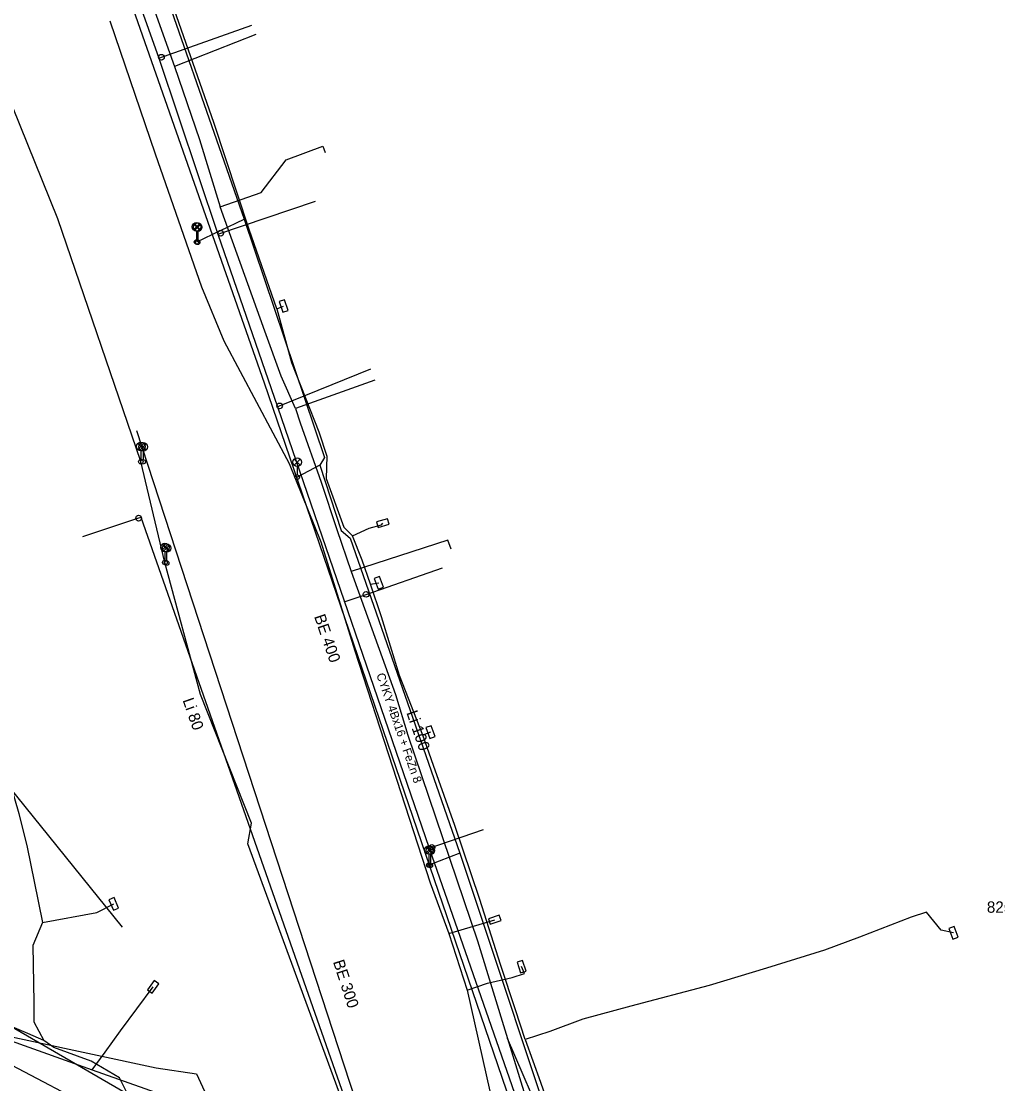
# Model space of a CAD drawing. Extents: x -736911 to -735381, y -1119567 to -1117933.
# Drawn here: x -735802.9 to -735717, y -1118660.8 to -1118567.4 of the extents above; entities that cross this region are included whole.
import ezdxf

# ---------------------------------------------------------------- set-up
doc = ezdxf.new("R2010")
doc.units = 0
for name, color, linetype in [('HUP', 7, 'Continuous'), ('Kabelové skříně NN', 7, 'Continuous'), ('Kabelové vedení NN', 7, 'Continuous'), ('Kabelové vedení VO', 7, 'Continuous'), ('Kanalizační stoka', 7, 'Continuous'), ('NTL plynovod', 7, 'Continuous'), ('Osa trasy kynety', 7, 'Continuous'), ('Popis', 7, 'Continuous'), ('Popis teplovodu', 7, 'Continuous'), ('Popis VO', 7, 'Continuous'), ('Popis vodovodních řadů', 7, 'Continuous'), ('Povrchové znaky VO', 7, 'Continuous'), ('Vod přípojky-voda pitná', 7, 'Continuous'), ('Vodovodní řad', 7, 'Continuous'), ('Vodovodní šoupata', 7, 'Continuous'), ('Vrstva 5', 7, 'Continuous')]:
    doc.layers.add(name, color=color, linetype=linetype)

msp = doc.modelspace()

# ---------------------------------------------------------------- linework, layer by layer
at = {"layer": 'HUP'}
for points in [[(-735760.859, -1118646.011), (-735761.804, -1118646.336), (-735761.641, -1118646.809), (-735760.696, -1118646.484)], [(-735759.284, -1118650.138), (-735758.975, -1118651.089), (-735758.5, -1118650.934), (-735758.809, -1118649.983)], [(-735791.178, -1118651.759), (-735791.766, -1118652.568), (-735791.362, -1118652.861), (-735790.774, -1118652.052)]]:
    msp.add_lwpolyline(points, close=True, dxfattribs=at)
at = {"layer": 'Kabelové skříně NN'}
for points in [[(-735780.209, -1118592.068), (-735779.883, -1118593.014), (-735779.41, -1118592.851), (-735779.736, -1118591.906)], [(-735771.485, -1118611.925), (-735770.529, -1118611.633), (-735770.675, -1118611.155), (-735771.631, -1118611.447)], [(-735771.852, -1118616.413), (-735771.494, -1118617.347), (-735771.027, -1118617.168), (-735771.386, -1118616.234)], [(-735767.306, -1118629.526), (-735766.964, -1118630.466), (-735766.494, -1118630.295), (-735766.836, -1118629.355)], [(-735795.166, -1118644.657), (-735794.775, -1118645.578), (-735794.315, -1118645.383), (-735794.705, -1118644.462)], [(-735721.336, -1118647.176), (-735720.994, -1118648.116), (-735720.524, -1118647.945), (-735720.866, -1118647.005)]]:
    msp.add_lwpolyline(points, close=True, dxfattribs=at)
at = {"layer": 'Kabelové vedení NN'}
for points in [[(-735780.4, -1118592.71), (-735782.85, -1118585.74), (-735785.93, -1118576.34), (-735789.19, -1118567.03), (-735791.19, -1118561.39), (-735792.38, -1118557.86)], [(-735780.4, -1118592.71), (-735779.81, -1118592.46)], [(-735780.4, -1118592.71), (-735779.11, -1118597.44), (-735776.72, -1118603.52), (-735776.02, -1118605.65), (-735776.06, -1118607.63), (-735774.53, -1118611.91), (-735773.75, -1118612.66)], [(-735804.18, -1118607.53), (-735806.35, -1118608.32), (-735808.64, -1118609.31), (-735808.79, -1118610.33), (-735807.75, -1118613.18), (-735807.04, -1118619.09), (-735806.52, -1118622.35), (-735806.19, -1118624.29), (-735805.66, -1118627.18), (-735804.95, -1118631.03), (-735803.85, -1118634.45), (-735803.09, -1118637.07), (-735802.34, -1118640.03), (-735801.74, -1118643.04), (-735801.01, -1118646.66)], [(-735773.75, -1118612.66), (-735772.28, -1118611.98), (-735771.22, -1118611.71), (-735771.08, -1118611.54)], [(-735772.17, -1118616.91), (-735772.9, -1118614.79), (-735773.75, -1118612.66)], [(-735800.88, -1118657.03), (-735802.29, -1118656.42), (-735805.38, -1118655.12), (-735812.63, -1118650.41), (-735817.51, -1118647.77), (-735820.83, -1118645.65), (-735824.27, -1118643.39), (-735825.42, -1118641.71), (-735825.86, -1118639.88), (-735825.15, -1118637.99), (-735822.42, -1118633.38), (-735819.79, -1118627.85), (-735816.52, -1118620.9), (-735814.35, -1118616.6), (-735814.11, -1118615.35), (-735814.71, -1118614.78), (-735816.27, -1118614.09), (-735818.6, -1118612.98)], [(-735772.17, -1118616.91), (-735771.44, -1118616.79)], [(-735767.58, -1118630.2), (-735769.61, -1118624.95), (-735771.2, -1118619.78), (-735772.17, -1118616.91)], [(-735766.9, -1118629.91), (-735767.58, -1118630.2)], [(-735758.58, -1118656.95), (-735759.42, -1118654.34), (-735760.71, -1118650.44), (-735762.58, -1118644.54), (-735764.75, -1118638.14), (-735766.64, -1118632.85), (-735767.58, -1118630.2)], [(-735801.01, -1118646.66), (-735796.23, -1118645.79), (-735794.74, -1118645.02)], [(-735720.93, -1118647.56), (-735722.02, -1118647.34), (-735723.29, -1118645.75), (-735724.64, -1118646.18), (-735729.2, -1118647.95), (-735732.28, -1118649.09), (-735737.37, -1118650.68), (-735742.41, -1118652.19), (-735749.3, -1118654.02), (-735753.52, -1118655.15), (-735756.4, -1118656.24), (-735758.58, -1118656.95)], [(-735801.01, -1118646.66), (-735801.86, -1118648.67), (-735801.75, -1118653.69), (-735801.75, -1118655.38), (-735800.88, -1118657.03)], [(-735802.26, -1118672.9), (-735800.96, -1118672.85), (-735799.8, -1118672.73), (-735798.56, -1118672.28), (-735797.47, -1118670.14), (-735795.15, -1118666.3), (-735794.47, -1118664.6), (-735793.65, -1118661.47), (-735794.22, -1118660.31), (-735796.73, -1118658.84), (-735800.01, -1118657.64), (-735800.88, -1118657.03)], [(-735758.58, -1118656.95), (-735757.23, -1118660.69), (-735755.01, -1118667.1)]]:
    msp.add_lwpolyline(points, dxfattribs=at)
at = {"layer": 'Kabelové vedení VO'}
for p, q in [((-735787.45, -1118586.83), (-735783.29, -1118584.83)), ((-735764.33, -1118640.57), (-735767.05, -1118641.61))]:
    msp.add_line(p, q, dxfattribs=at)
for points in [[(-735802.01, -1118530.85), (-735792.32, -1118558.82), (-735783.29, -1118584.83)], [(-735709.3, -1118846.22), (-735714.05, -1118829.9), (-735724.53, -1118801.06), (-735729.75, -1118786.36), (-735744.14, -1118744.43), (-735749.24, -1118728.69), (-735752.66, -1118717.95), (-735758.93, -1118703.67), (-735766.13, -1118678.82), (-735768.77, -1118676.35), (-735768.65, -1118676.01), (-735768.51, -1118672.35), (-735770.94, -1118669.72), (-735771.92, -1118666.09), (-735773.24, -1118666.21), (-735782.94, -1118639.74), (-735782.64, -1118637.91), (-735787.11, -1118626.6), (-735790.24, -1118615.01), (-735792.36, -1118606.14), (-735799.64, -1118584.81), (-735808.32, -1118563.34)], [(-735783.29, -1118584.83), (-735776.23, -1118605.78), (-735776.64, -1118606.44)], [(-735776.64, -1118606.44), (-735778.62, -1118607.51)], [(-735776.64, -1118606.44), (-735774.76, -1118612.18), (-735773.96, -1118612.87), (-735764.33, -1118640.57)], [(-735787.355, -1118685.64), (-735796.565, -1118672.178), (-735798.445, -1118671.953), (-735794.914, -1118665.192), (-735793.748, -1118661.638), (-735818.257, -1118647.418), (-735825.992, -1118640.658), (-735820.962, -1118630.412)], [(-735764.33, -1118640.57), (-735754.68, -1118669.5), (-735745.78, -1118695.05), (-735749.28, -1118695.73)]]:
    msp.add_lwpolyline(points, dxfattribs=at)
at = {"layer": 'Kanalizační stoka'}
for points in [[(-735800.55, -1118544.86), (-735781.53, -1118599.22), (-735757.27, -1118670.09)], [(-735792.73, -1118603.41), (-735767.6, -1118680.33)]]:
    msp.add_lwpolyline(points, dxfattribs=at)
at = {"layer": 'NTL plynovod'}
for points in [[(-735795.09, -1118567.39), (-735791.1, -1118579.07), (-735787.03, -1118590.76), (-735785.05, -1118595.53), (-735779.32, -1118606.3), (-735776.53, -1118613.19), (-735773.54, -1118622.78), (-735766.94, -1118643.17), (-735765.29, -1118647.63), (-735763.69, -1118652.59), (-735761.69, -1118661.47), (-735759.76, -1118667.76), (-735755.81, -1118679.52), (-735755.63, -1118680.4)], [(-735829.97, -1118636.43), (-735828.25, -1118640.52), (-735826.09, -1118647.93), (-735814.1, -1118653.36), (-735796.64, -1118659.6), (-735791.09, -1118661.58), (-735785.03, -1118674.74), (-735784.07, -1118678.88), (-735780.97, -1118687.69), (-735777.75, -1118696.15), (-735774.48, -1118706.13), (-735772.66, -1118712.44), (-735771.25, -1118717.34)], [(-735765.29, -1118647.63), (-735761.25, -1118646.41)], [(-735763.69, -1118652.59), (-735761.9, -1118652), (-735759.72, -1118651.48), (-735758.636, -1118651.137), (-735758.892, -1118650.536)], [(-735796.64, -1118659.6), (-735795.5, -1118658.06), (-735794.16, -1118656.19), (-735791.27, -1118652.31)]]:
    msp.add_lwpolyline(points, dxfattribs=at)
at = {"layer": 'Osa trasy kynety'}
for points in [[(-735797.09, -1118549.9), (-735789.41, -1118571.4)], [(-735782.26, -1118568.6), (-735789.41, -1118571.4)], [(-735789.41, -1118571.4), (-735787.2, -1118577.81), (-735785.38, -1118583.74)], [(-735785.38, -1118583.74), (-735781.78, -1118582.49), (-735779.59, -1118579.62), (-735776.36, -1118578.4), (-735776.16, -1118578.97)], [(-735778.77, -1118601.47), (-735780.02, -1118598.63), (-735781.45, -1118594.67), (-735785.38, -1118583.74)], [(-735771.79, -1118598.98), (-735778.77, -1118601.47)], [(-735778.77, -1118601.47), (-735778.35, -1118602.74)], [(-735778.35, -1118602.74), (-735776.52, -1118607.94), (-735775.13, -1118612.12), (-735773.86, -1118615.79)], [(-735765.09, -1118613.84), (-735765.37, -1118613.03), (-735773.86, -1118615.79)], [(-735773.86, -1118615.79), (-735769.98, -1118626.62), (-735768.89, -1118630.18), (-735762.77, -1118648.28), (-735760.14, -1118656.84)], [(-735760.14, -1118656.84), (-735757.53, -1118665.31), (-735754.22, -1118674.42), (-735751.26, -1118682.45), (-735750.25, -1118685.58)], [(-735755.44, -1118668), (-735756.64, -1118664.95), (-735760.14, -1118656.84)], [(-735796.128, -1118668.849), (-735794.09, -1118665.89), (-735793.72, -1118665.19), (-735794.89, -1118663.87), (-735805.371, -1118658.358)]]:
    msp.add_lwpolyline(points, dxfattribs=at)
at = {"layer": 'Povrchové znaky VO'}
for p, q in [((-735787.724, -1118585.768), (-735787.196, -1118585.24)), ((-735787.188, -1118585.765), (-735787.716, -1118585.236)), ((-735787.624, -1118585.798), (-735787.096, -1118585.27)), ((-735787.088, -1118585.795), (-735787.616, -1118585.266)), ((-735787.46, -1118585.88), (-735787.46, -1118586.63)), ((-735787.36, -1118585.91), (-735787.36, -1118586.66)), ((-735792.624, -1118605.078), (-735792.096, -1118604.55)), ((-735792.088, -1118605.075), (-735792.616, -1118604.546)), ((-735792.424, -1118605.098), (-735791.896, -1118604.57)), ((-735791.888, -1118605.095), (-735792.416, -1118604.566)), ((-735792.36, -1118605.19), (-735792.36, -1118605.94)), ((-735792.16, -1118605.21), (-735792.16, -1118605.96)), ((-735778.884, -1118606.448), (-735778.356, -1118605.92)), ((-735778.348, -1118606.445), (-735778.876, -1118605.916)), ((-735778.62, -1118606.56), (-735778.62, -1118607.31)), ((-735790.504, -1118613.948), (-735789.976, -1118613.42)), ((-735789.968, -1118613.945), (-735790.496, -1118613.416)), ((-735790.354, -1118613.998), (-735789.826, -1118613.47)), ((-735789.818, -1118613.995), (-735790.346, -1118613.466)), ((-735790.24, -1118614.06), (-735790.24, -1118614.81)), ((-735790.09, -1118614.11), (-735790.09, -1118614.86)), ((-735767.314, -1118640.548), (-735766.786, -1118640.02)), ((-735766.778, -1118640.545), (-735767.306, -1118640.016)), ((-735767.174, -1118640.578), (-735766.646, -1118640.05)), ((-735766.638, -1118640.575), (-735767.166, -1118640.046)), ((-735767.05, -1118640.66), (-735767.05, -1118641.41)), ((-735766.91, -1118640.69), (-735766.91, -1118641.44))]:
    msp.add_line(p, q, dxfattribs=at)
for centre, radius in [((-735787.46, -1118585.505), 0.375), ((-735787.36, -1118585.535), 0.375), ((-735787.46, -1118586.83), 0.2), ((-735787.36, -1118586.86), 0.2), ((-735792.36, -1118604.815), 0.375), ((-735792.16, -1118604.835), 0.375), ((-735792.36, -1118606.14), 0.2), ((-735792.16, -1118606.16), 0.2), ((-735778.62, -1118606.185), 0.375), ((-735778.62, -1118607.51), 0.2), ((-735790.24, -1118613.685), 0.375), ((-735790.09, -1118613.735), 0.375), ((-735790.24, -1118615.01), 0.2), ((-735790.09, -1118615.06), 0.2), ((-735767.05, -1118640.285), 0.375), ((-735766.91, -1118640.315), 0.375), ((-735767.05, -1118641.61), 0.2), ((-735766.91, -1118641.64), 0.2)]:
    msp.add_circle(centre, radius, dxfattribs=at)
at = {"layer": 'Vod přípojky-voda pitná'}
for points in [[(-735790.78, -1118570.67), (-735782.61, -1118567.76)], [(-735785.58, -1118586.14), (-735777.02, -1118583.25)], [(-735780.36, -1118601.31), (-735780.16, -1118601.24), (-735772.15, -1118597.99)], [(-735792.33, -1118611.05), (-735792.55, -1118611.11), (-735794.15, -1118611.63), (-735797.49, -1118612.75)], [(-735774.48, -1118618.48), (-735772.56, -1118617.81), (-735765.83, -1118615.49)], [(-735767.01, -1118640.13), (-735762.23, -1118638.48)]]:
    msp.add_lwpolyline(points, dxfattribs=at)
at = {"layer": 'Vodovodní řad'}
for points in [[(-735830.32, -1118455.54), (-735820.33, -1118486.54), (-735811.76, -1118511.14), (-735803.9, -1118533.5), (-735800.78, -1118542.61), (-735790.78, -1118570.67), (-735785.58, -1118586.14), (-735780.36, -1118601.31), (-735767.01, -1118640.13), (-735757.02, -1118668.81), (-735754.94, -1118675.11), (-735752.08, -1118685.95)], [(-735764.89, -1118689.31), (-735792.33, -1118611.05)], [(-735823.45, -1118653.41), (-735822.12, -1118653.44), (-735813.83, -1118654.53), (-735791.02, -1118659.42), (-735787.46, -1118659.97), (-735784.55, -1118666.31), (-735784.02, -1118668.29), (-735782.92, -1118672.37), (-735770.56, -1118704.31)]]:
    msp.add_lwpolyline(points, dxfattribs=at)
at = {"layer": 'Vodovodní šoupata'}
for centre in [(-735790.55, -1118570.59), (-735785.34, -1118586.06), (-735780.16, -1118601.24), (-735792.55, -1118611.11), (-735772.56, -1118617.81), (-735766.78, -1118640.05)]:
    msp.add_circle(centre, 0.25, dxfattribs=at)
at = {"layer": 'Vrstva 5'}
msp.add_lwpolyline([(-735821.888, -1118612.505), (-735793.992, -1118647.058)], dxfattribs=at)

# ---------------------------------------------------------------- texts
at = {"layer": 'Popis'}
for s, rotation, p in [('BE 400', 288.897, (-735777.14, -1118619.75)), ('BE 300', 288.091, (-735775.48, -1118650.11))]:
    msp.add_text(s, height=1, rotation=rotation, dxfattribs=at).set_placement(p)
at = {"layer": 'Popis teplovodu'}
msp.add_text('8250-036', height=1, dxfattribs=at).set_placement((-735718, -1118645.8))
at = {"layer": 'Popis VO'}
msp.add_text('CYKY 4Bx16 + FeZn 8', height=0.75, rotation=289.17018, dxfattribs=at).set_placement((-735771.673, -1118624.869))
at = {"layer": 'Popis vodovodních řadů'}
for s, rotation, p in [('Li 80', 289.322, (-735788.7, -1118627.11)), ('Li 100', 288.97, (-735769.03, -1118628.21))]:
    msp.add_text(s, height=1, rotation=rotation, dxfattribs=at).set_placement(p)

doc.saveas('drawing.dxf')
